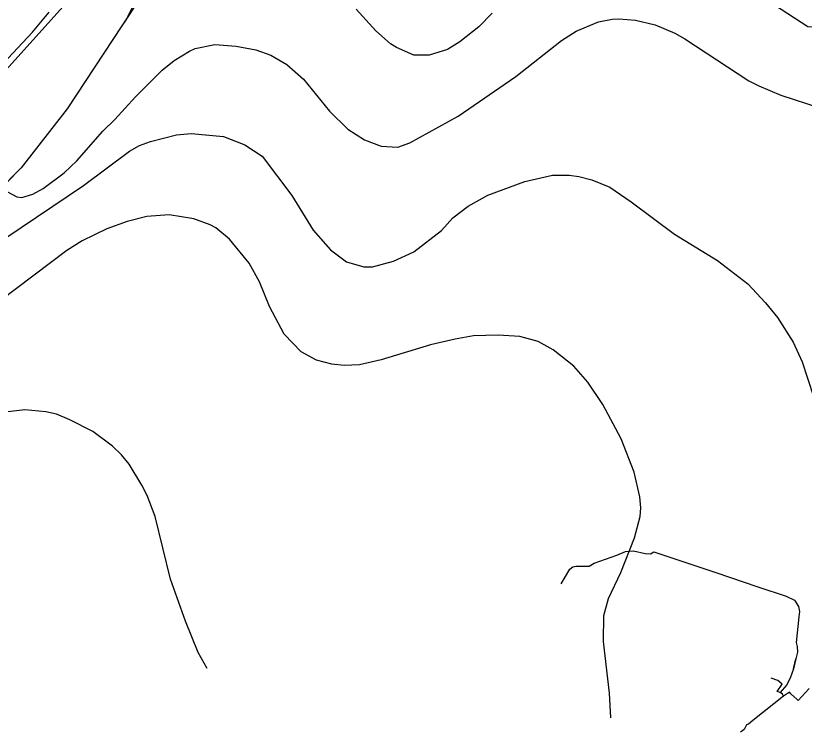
# Model space of a CAD drawing. Extents: x -662620 to -656370, y -1067090 to -1062990.
# Drawn here: x -658438.7 to -658072, y -1066623.7 to -1066290.2 of the extents above; entities that cross this region are included whole.
import ezdxf

# ---------------------------------------------------------------- set-up
doc = ezdxf.new("R2010")
doc.units = 0
for name, color, linetype in [('HRANICE_KATASTRÁLNÍHO_ÚZEMÍ', 7, 'Continuous'), ('OBVOD_PÚ', 7, 'Continuous'), ('Organizacni_opatreni_ochranne_zatravnení__protierozni_rozmistovani_plodin__osevni_postup__stridani_plodin', 7, 'Continuous'), ('ORNÁ_PŮDA_-_STÁVAJÍCÍ', 7, 'Continuous'), ('SDELOVACÍ_VEDENÍ_-_PODZEMNÍ', 7, 'Continuous'), ('VRSTEVNICE_ZDŮRAZNĚNÁ', 7, 'Continuous'), ('VRSTEVNICE_ZÁKLADNÍ', 7, 'Continuous')]:
    doc.layers.add(name, color=color, linetype=linetype)

msp = doc.modelspace()

# ---------------------------------------------------------------- linework, layer by layer
at = {"layer": 'HRANICE_KATASTRÁLNÍHO_ÚZEMÍ'}
msp.add_lwpolyline([(-658499.54, -1066370.87), (-658430.93, -1066297.92), (-658423.14, -1066288.5)], dxfattribs=at)
at = {"layer": 'OBVOD_PÚ'}
for points in [[(-658363.75, -1066256.1), (-658389.34, -1066294.89)], [(-658389.34, -1066294.89), (-658414.82, -1066333.59)], [(-658414.82, -1066333.59), (-658436.29, -1066361.01)], [(-658436.29, -1066361.01), (-658449.72, -1066374.6)]]:
    msp.add_lwpolyline(points, dxfattribs=at)
at = {"layer": 'Organizacni_opatreni_ochranne_zatravnení__protierozni_rozmistovani_plodin__osevni_postup__stridani_plodin'}
msp.add_lwpolyline([(-658515.32, -1066087.97), (-658515.1, -1066087.3), (-658463.1, -1066099.7), (-658439.9, -1066104), (-658420, -1066108.1), (-658378.44, -1066116.48), (-658322, -1066128.5), (-658314.14, -1066130.32), (-658331.87, -1066164.3), (-658365.21, -1066192.88), (-658382.67, -1066230.98), (-658387.44, -1066253.2), (-658528.66, -1066410.12), (-658550.72, -1066405.24), (-658611.9, -1066385.13)], close=True, dxfattribs=at)
at = {"layer": 'ORNÁ_PŮDA_-_STÁVAJÍCÍ'}
for p, q in [((-658383.7, -1066284.61), (-658387.44, -1066292)), ((-658387.44, -1066292), (-658389.34, -1066294.89)), ((-658389.34, -1066294.89), (-658414.82, -1066333.59)), ((-658414.82, -1066333.59), (-658436.29, -1066361.01)), ((-658436.29, -1066361.01), (-658449.72, -1066374.6))]:
    msp.add_line(p, q, dxfattribs=at)
msp.add_lwpolyline([(-658383.7, -1066284.61), (-658387.44, -1066292), (-658389.34, -1066294.89), (-658414.82, -1066333.59), (-658436.29, -1066361.01), (-658449.72, -1066374.6)], dxfattribs=at)
at = {"layer": 'SDELOVACÍ_VEDENÍ_-_PODZEMNÍ'}
for points in [[(-658523.47, -1066086.39), (-658459.2, -1066100.14), (-658389.94, -1066114.27), (-658304.98, -1066132.67), (-658242.8, -1066146.34), (-658226.63, -1066151.13), (-658220.22, -1066156.44), (-658216.91, -1066163.65), (-658213.26, -1066164.73), (-658209.39, -1066166.11), (-658205.27, -1066166.55), (-658199.27, -1066165.54), (-658191.21, -1066168.05), (-658186.21, -1066174.16), (-658179.82, -1066188.18), (-658171.19, -1066212.06), (-658153.94, -1066236.84), (-658128.96, -1066255.96), (-658101.29, -1066274.87), (-658070.26, -1066295.29), (-658065.34, -1066295.45), (-658064.97, -1066295.8), (-658051.49, -1066304.99)], [(-658523.47, -1066086.39), (-658459.2, -1066100.14), (-658389.94, -1066114.27), (-658304.98, -1066132.67), (-658242.8, -1066146.34), (-658226.63, -1066151.13), (-658220.22, -1066156.44), (-658216.91, -1066163.65), (-658213.26, -1066164.73), (-658209.39, -1066166.11), (-658205.27, -1066166.55), (-658199.27, -1066165.54), (-658191.21, -1066168.05), (-658186.21, -1066174.16), (-658179.82, -1066188.18), (-658171.19, -1066212.06), (-658153.94, -1066236.84), (-658128.96, -1066255.96), (-658101.29, -1066274.87), (-658070.26, -1066295.29), (-658065.34, -1066295.45), (-658064.97, -1066295.8), (-658051.49, -1066304.99)], [(-658185.11, -1066554.53), (-658181.03, -1066547.77), (-658179.65, -1066546.76), (-658178.04, -1066546.45), (-658171.94, -1066546.43), (-658169.76, -1066544.94), (-658159.22, -1066541.19), (-658155.17, -1066539.59), (-658151.42, -1066539.22), (-658145.93, -1066540.43), (-658143.56, -1066540.58), (-658141.87, -1066539.74), (-658113.14, -1066549.27), (-658093.56, -1066555.98), (-658080.4, -1066560.35), (-658076.43, -1066562.27), (-658074.67, -1066565.09), (-658074.2, -1066567.43), (-658074.54, -1066570), (-658075.67, -1066581.91), (-658075.31, -1066583.73), (-658075.18, -1066586.35), (-658075.87, -1066589.43), (-658076.91, -1066594.08), (-658078.59, -1066598.48), (-658080.26, -1066601.79), (-658083.12, -1066605.14)], [(-658185.11, -1066554.53), (-658181.03, -1066547.77), (-658179.65, -1066546.76), (-658178.04, -1066546.45), (-658171.94, -1066546.43), (-658169.76, -1066544.94), (-658159.22, -1066541.19), (-658155.17, -1066539.59), (-658151.42, -1066539.22), (-658145.93, -1066540.43), (-658143.56, -1066540.58), (-658141.87, -1066539.74), (-658113.14, -1066549.27), (-658093.56, -1066555.98), (-658080.4, -1066560.35), (-658076.43, -1066562.27), (-658074.67, -1066565.09), (-658074.2, -1066567.43), (-658074.54, -1066570), (-658075.67, -1066581.91), (-658075.31, -1066583.73), (-658075.18, -1066586.35), (-658075.87, -1066589.43), (-658076.91, -1066594.08), (-658078.59, -1066598.48), (-658080.26, -1066601.79), (-658083.12, -1066605.14)], [(-658151.42, -1066539.22), (-658145.93, -1066540.43)], [(-658151.42, -1066539.22), (-658145.93, -1066540.43)], [(-658076.91, -1066594.08), (-658075.87, -1066589.43)], [(-658076.91, -1066594.08), (-658075.87, -1066589.43)], [(-658083.12, -1066605.14), (-658084.6, -1066604.63), (-658082.18, -1066601.23), (-658084.32, -1066599.65), (-658087.39, -1066598.54)], [(-658083.12, -1066605.14), (-658084.6, -1066604.63), (-658082.18, -1066601.23), (-658084.32, -1066599.65), (-658087.39, -1066598.54)], [(-658081.65, -1066606.9), (-658082.05, -1066605.89), (-658083.12, -1066605.14)], [(-658081.65, -1066606.9), (-658082.05, -1066605.89), (-658083.12, -1066605.14)], [(-658069.75, -1066603.31), (-658074.78, -1066608.88), (-658075.23, -1066608.49), (-658078.14, -1066605.79), (-658078.76, -1066605.08), (-658081.65, -1066606.9)], [(-658069.75, -1066603.31), (-658074.78, -1066608.88), (-658075.23, -1066608.49), (-658078.14, -1066605.79), (-658078.76, -1066605.08), (-658081.65, -1066606.9)], [(-658075.23, -1066608.49), (-658078.14, -1066605.79)], [(-658075.23, -1066608.49), (-658078.14, -1066605.79)], [(-658081.65, -1066606.9), (-658095.86, -1066618.19), (-658097.94, -1066619.84), (-658098.83, -1066620.27), (-658099.94, -1066622.43), (-658101.13, -1066623.31), (-658101.68, -1066623.66)], [(-658081.65, -1066606.9), (-658095.86, -1066618.19), (-658097.94, -1066619.84), (-658098.83, -1066620.27), (-658099.94, -1066622.43), (-658101.13, -1066623.31), (-658101.68, -1066623.66)]]:
    msp.add_lwpolyline(points, dxfattribs=at)
at = {"layer": 'VRSTEVNICE_ZDŮRAZNĚNÁ'}
msp.add_lwpolyline([(-658349.78, -1066594.03), (-658353.94, -1066586.59), (-658359.82, -1066571.97), (-658366.7, -1066552.48), (-658373.86, -1066523.24), (-658377.59, -1066513.49), (-658380.03, -1066508.62), (-658386.05, -1066498.88), (-658389.49, -1066494.58), (-658393.79, -1066490.56), (-658402.96, -1066483.68), (-658413.56, -1066478.24), (-658419.87, -1066475.66), (-658424.74, -1066474.51), (-658434.49, -1066473.65), (-658449.11, -1066475.37)], dxfattribs=at)
at = {"layer": 'VRSTEVNICE_ZÁKLADNÍ'}
for points in [[(-658217.08, -1066289.06), (-658223.38, -1066295.37), (-658232.12, -1066302.39), (-658237.86, -1066305.97), (-658246.46, -1066308.55), (-658253.62, -1066308.55), (-658261.65, -1066304.97), (-658264.37, -1066303.25), (-658271.25, -1066297.23), (-658280.42, -1066287.2)], [(-658217.08, -1066289.06), (-658223.38, -1066295.37), (-658232.12, -1066302.39), (-658237.86, -1066305.97), (-658246.46, -1066308.55), (-658253.62, -1066308.55), (-658261.65, -1066304.97), (-658264.37, -1066303.25), (-658271.25, -1066297.23), (-658280.42, -1066287.2)], [(-658255.49, -1066349.4), (-658232.99, -1066336.93), (-658206.18, -1066318.58), (-658184.83, -1066301.82), (-658178.09, -1066297.37), (-658167.63, -1066293.07), (-658161.33, -1066291.78), (-658158.17, -1066291.64), (-658150.43, -1066292.36), (-658141.26, -1066294.51), (-658132.09, -1066298.38), (-658127.5, -1066300.95), (-658097.69, -1066320.45), (-658093.11, -1066322.88), (-658082.79, -1066327.18), (-658064.73, -1066333.06)], [(-658255.49, -1066349.4), (-658232.99, -1066336.93), (-658206.18, -1066318.58), (-658184.83, -1066301.82), (-658178.09, -1066297.37), (-658167.63, -1066293.07), (-658161.33, -1066291.78), (-658158.17, -1066291.64), (-658150.43, -1066292.36), (-658141.26, -1066294.51), (-658132.09, -1066298.38), (-658127.5, -1066300.95), (-658097.69, -1066320.45), (-658093.11, -1066322.88), (-658082.79, -1066327.18), (-658064.73, -1066333.06)], [(-658442.66, -1066372.18), (-658438.21, -1066374.48), (-658435.92, -1066374.76), (-658430.76, -1066373.33), (-658426.03, -1066370.61), (-658416.29, -1066363.3), (-658410.41, -1066357.71), (-658398.23, -1066343.95), (-658392.64, -1066338.5), (-658383.04, -1066327.9), (-658370.57, -1066315.57), (-658365.12, -1066311.13), (-658357.96, -1066306.69), (-658355.23, -1066305.54), (-658346.21, -1066303.68), (-658336.17, -1066304.39), (-658327, -1066306.11), (-658320.12, -1066308.55), (-658312.67, -1066312.99), (-658304.93, -1066319.73), (-658292.75, -1066334.63), (-658284.29, -1066343.09), (-658276.55, -1066347.96), (-658268.81, -1066350.97), (-658261.08, -1066351.4), (-658255.49, -1066349.4)], [(-658442.66, -1066372.18), (-658438.21, -1066374.48), (-658435.92, -1066374.76), (-658430.76, -1066373.33), (-658426.03, -1066370.61), (-658416.29, -1066363.3), (-658410.41, -1066357.71), (-658398.23, -1066343.95), (-658392.64, -1066338.5), (-658383.04, -1066327.9), (-658370.57, -1066315.57), (-658365.12, -1066311.13), (-658357.96, -1066306.69), (-658355.23, -1066305.54), (-658346.21, -1066303.68), (-658336.17, -1066304.39), (-658327, -1066306.11), (-658320.12, -1066308.55), (-658312.67, -1066312.99), (-658304.93, -1066319.73), (-658292.75, -1066334.63), (-658284.29, -1066343.09), (-658276.55, -1066347.96), (-658268.81, -1066350.97), (-658261.08, -1066351.4), (-658255.49, -1066349.4)], [(-658443.37, -1066393.54), (-658407.26, -1066369.17), (-658385.9, -1066353.27), (-658381.17, -1066350.69), (-658376.02, -1066348.82), (-658363.98, -1066345.67), (-658357.1, -1066345.1), (-658342.19, -1066346.39), (-658332.16, -1066350.26), (-658324.13, -1066355.56), (-658310.37, -1066373.9), (-658300.34, -1066389.95), (-658292.32, -1066399.13), (-658284.86, -1066404.72), (-658276.84, -1066407.01), (-658272.83, -1066407.01), (-658263.08, -1066404.43), (-658253.62, -1066400.13), (-658240.72, -1066390.24), (-658235.42, -1066384.22), (-658228.25, -1066378.78), (-658219.08, -1066373.76)], [(-658443.37, -1066393.54), (-658407.26, -1066369.17), (-658385.9, -1066353.27), (-658381.17, -1066350.69), (-658376.02, -1066348.82), (-658363.98, -1066345.67), (-658357.1, -1066345.1), (-658342.19, -1066346.39), (-658332.16, -1066350.26), (-658324.13, -1066355.56), (-658310.37, -1066373.9), (-658300.34, -1066389.95), (-658292.32, -1066399.13), (-658284.86, -1066404.72), (-658276.84, -1066407.01), (-658272.83, -1066407.01), (-658263.08, -1066404.43), (-658253.62, -1066400.13), (-658240.72, -1066390.24), (-658235.42, -1066384.22), (-658228.25, -1066378.78), (-658219.08, -1066373.76)], [(-658219.08, -1066373.76), (-658201.89, -1066367.31), (-658189.13, -1066364.44), (-658181.39, -1066364.44), (-658176.81, -1066365.02), (-658170.79, -1066366.59), (-658162.47, -1066370.03), (-658152.44, -1066376.77), (-658132.38, -1066391.82), (-658112.31, -1066404.14), (-658098.27, -1066415.03), (-658089.95, -1066423.78), (-658084.36, -1066430.66), (-658077.06, -1066442.12), (-658072.9, -1066451.29), (-658067.74, -1066467.35)], [(-658219.08, -1066373.76), (-658201.89, -1066367.31), (-658189.13, -1066364.44), (-658181.39, -1066364.44), (-658176.81, -1066365.02), (-658170.79, -1066366.59), (-658162.47, -1066370.03), (-658152.44, -1066376.77), (-658132.38, -1066391.82), (-658112.31, -1066404.14), (-658098.27, -1066415.03), (-658089.95, -1066423.78), (-658084.36, -1066430.66), (-658077.06, -1066442.12), (-658072.9, -1066451.29), (-658067.74, -1066467.35)], [(-658161.88, -1066616.93), (-658162.62, -1066605.5), (-658165.34, -1066581.43), (-658165.2, -1066569.39), (-658163.05, -1066561.36), (-658157.31, -1066549.32), (-658150.86, -1066533.27), (-658148.29, -1066523.24), (-658148, -1066519.23), (-658148.43, -1066514.07), (-658151.15, -1066502.6), (-658157.17, -1066487.12), (-658165.63, -1066471.07), (-658172.65, -1066460.75), (-658179.1, -1066453.3), (-658188.7, -1066445.71), (-658195.72, -1066441.84), (-658204.32, -1066439.54), (-658214.35, -1066438.83), (-658225.82, -1066439.26), (-658234.42, -1066440.69), (-658245.88, -1066443.41), (-658268.81, -1066450.43), (-658278.85, -1066452.73), (-658286.01, -1066453.01), (-658291.75, -1066452.3), (-658298.91, -1066450.58), (-658305.93, -1066446.71), (-658313.95, -1066438.34), (-658320.69, -1066425.5), (-658325.42, -1066414.03), (-658330.15, -1066405.43), (-658339.33, -1066394.25), (-658345.63, -1066388.95), (-658348.35, -1066387.52), (-658355.95, -1066384.8), (-658367.42, -1066382.93), (-658377.74, -1066383.65), (-658386.91, -1066385.94), (-658396.37, -1066389.38), (-658407.83, -1066394.97), (-658415, -1066399.41), (-658453.69, -1066428.65)], [(-658161.88, -1066616.93), (-658162.62, -1066605.5), (-658165.34, -1066581.43), (-658165.2, -1066569.39), (-658163.05, -1066561.36), (-658157.31, -1066549.32), (-658150.86, -1066533.27), (-658148.29, -1066523.24), (-658148, -1066519.23), (-658148.43, -1066514.07), (-658151.15, -1066502.6), (-658157.17, -1066487.12), (-658165.63, -1066471.07), (-658172.65, -1066460.75), (-658179.1, -1066453.3), (-658188.7, -1066445.71), (-658195.72, -1066441.84), (-658204.32, -1066439.54), (-658214.35, -1066438.83), (-658225.82, -1066439.26), (-658234.42, -1066440.69), (-658245.88, -1066443.41), (-658268.81, -1066450.43), (-658278.85, -1066452.73), (-658286.01, -1066453.01), (-658291.75, -1066452.3), (-658298.91, -1066450.58), (-658305.93, -1066446.71), (-658313.95, -1066438.34), (-658320.69, -1066425.5), (-658325.42, -1066414.03), (-658330.15, -1066405.43), (-658339.33, -1066394.25), (-658345.63, -1066388.95), (-658348.35, -1066387.52), (-658355.95, -1066384.8), (-658367.42, -1066382.93), (-658377.74, -1066383.65), (-658386.91, -1066385.94), (-658396.37, -1066389.38), (-658407.83, -1066394.97), (-658415, -1066399.41), (-658453.69, -1066428.65)]]:
    msp.add_lwpolyline(points, dxfattribs=at)

doc.saveas('drawing.dxf')
